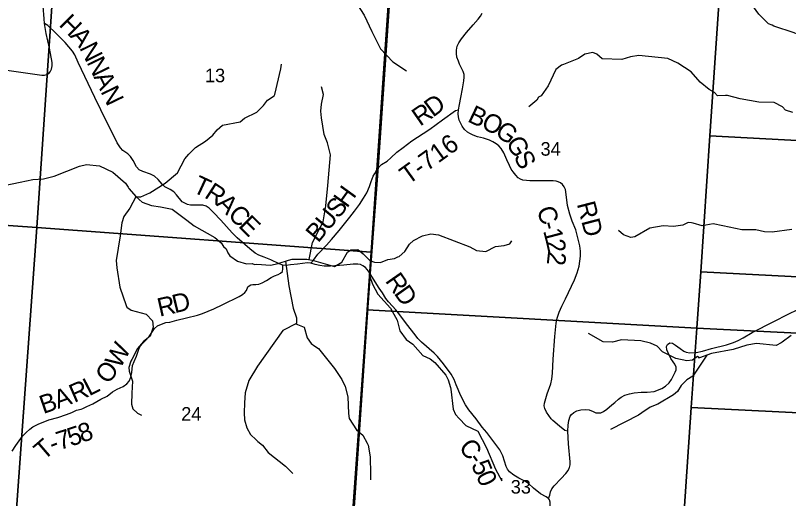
# Model space of a CAD drawing. Extents: x 1878108 to 2183446, y 146837 to 508383.
# Drawn here: x 2005354 to 2017962, y 259002 to 266876 of the extents above; entities that cross this region are included whole.
import ezdxf

# ---------------------------------------------------------------- set-up
doc = ezdxf.new("R2010")
doc.units = 0
for name, color, linetype in [('GM_X_County_Road', 7, 'Continuous'), ('GM_X_County_Road_Text', 7, 'Continuous'), ('GM_X_Minor_River', 7, 'Continuous'), ('GM_X_Section', 7, 'Continuous'), ('GM_X_Section_Text', 7, 'Continuous'), ('GM_X_State_Route', 7, 'Continuous'), ('GM_X_Township', 7, 'Continuous'), ('GM_X_Township_Road', 7, 'Continuous'), ('GM_X_Township_Road_Text', 7, 'Continuous')]:
    doc.layers.add(name, color=color, linetype=linetype)

msp = doc.modelspace()

# ---------------------------------------------------------------- linework, layer by layer
at = {"layer": 'GM_X_County_Road'}
for points in [[(2012579, 265340), (2012594, 265422), (2012616, 265541), (2012646, 265678), (2012665, 265810), (2012672, 265872), (2012670, 265916), (2012653, 265961), (2012597, 266082), (2012579, 266129), (2012554, 266198), (2012545, 266258), (2012545, 266308), (2012560, 266373), (2012583, 266432), (2012626, 266496), (2012710, 266598), (2012821, 266725), (2012900, 266813), (2012940, 266864), (2012968, 266913)], [(2011124, 262689), (2011092, 262735), (2011061, 262768), (2011022, 262796), (2010980, 262814), (2010938, 262822), (2010863, 262820), (2010709, 262803), (2010491, 262787), (2010388, 262788), (2010318, 262800), (2010240, 262817), (2010174, 262838), (2010118, 262843), (2009953, 262820), (2009841, 262811), (2009770, 262801), (2009717, 262808), (2009655, 262825), (2009520, 262890), (2009411, 262936), (2009322, 262971), (2009266, 263001), (2009177, 263072), (2008968, 263250), (2008888, 263332), (2008705, 263538), (2008582, 263664), (2008511, 263733), (2008462, 263769), (2008409, 263784), (2008286, 263781), (2008208, 263781), (2008162, 263793), (2008115, 263816), (2008074, 263840), (2007983, 263953), (2007935, 264003), (2007878, 264041), (2007791, 264084), (2007747, 264124), (2007684, 264200), (2007622, 264254), (2007554, 264288), (2007429, 264331), (2007372, 264357), (2007328, 264409), (2007275, 264512), (2007230, 264576), (2007186, 264618), (2007105, 264675), (2007065, 264720), (2007014, 264801), (2006974, 264883), (2006845, 265136), (2006649, 265538), (2006375, 266111), (2006320, 266236), (2006287, 266293), (2006164, 266436), (2006012, 266588), (2005883, 266710), (2005830, 266744)], [(2014361, 260097), (2014312, 260113), (2014226, 260181), (2014119, 260271), (2014089, 260302), (2014052, 260355), (2014015, 260411), (2013985, 260470), (2013975, 260512), (2013981, 260556), (2014027, 260706), (2014088, 260871), (2014099, 260945), (2014112, 261043), (2014126, 261273), (2014153, 261643), (2014173, 261860), (2014187, 261940), (2014220, 262038), (2014263, 262136), (2014324, 262257), (2014469, 262569), (2014513, 262680), (2014547, 262788), (2014561, 262873), (2014567, 262953), (2014568, 263034), (2014557, 263119), (2014523, 263273), (2014493, 263379), (2014432, 263520), (2014395, 263638), (2014359, 263776), (2014347, 263873), (2014324, 264038), (2014304, 264083), (2014278, 264119), (2014241, 264147), (2014204, 264164), (2014172, 264176), (2014125, 264181), (2013832, 264180), (2013741, 264181), (2013688, 264183), (2013631, 264193), (2013592, 264205), (2013553, 264231), (2013512, 264272), (2013472, 264325), (2013439, 264368), (2013411, 264429), (2013370, 264521), (2013320, 264635), (2013276, 264707), (2013240, 264750), (2013196, 264781), (2013138, 264818), (2013085, 264842), (2012987, 264874), (2012890, 264899), (2012818, 264922), (2012767, 264949), (2012725, 264973), (2012679, 265019), (2012637, 265073), (2012612, 265123), (2012592, 265168), (2012580, 265222), (2012576, 265273), (2012579, 265340)], [(2014047, 259004), (2014010, 259027), (2013917, 259077), (2013802, 259171), (2013721, 259246), (2013661, 259285), (2013563, 259335), (2013482, 259381), (2013414, 259435), (2013378, 259481), (2013355, 259524), (2013329, 259613), (2013302, 259700), (2013251, 259796), (2013174, 259906), (2013039, 260079), (2012968, 260167), (2012866, 260302), (2012748, 260447), (2012694, 260528), (2012618, 260678), (2012544, 260853), (2012508, 260943), (2012458, 261028), (2012335, 261195), (2012239, 261318), (2012182, 261373), (2011978, 261552), (2011919, 261610), (2011875, 261669), (2011732, 261850), (2011621, 261995), (2011558, 262079), (2011505, 262139), (2011436, 262210), (2011397, 262264), (2011338, 262352), (2011285, 262431), (2011141, 262663), (2011124, 262689)], [(2017220, 261623), (2017367, 261706), (2017724, 261885), (2017957, 262009), (2018111, 262085), (2018223, 262135), (2018285, 262179), (2018360, 262252), (2018411, 262300), (2018458, 262350), (2018500, 262486)], [(2014385, 259494), (2014390, 259506), (2014399, 259551), (2014402, 259602), (2014376, 259891), (2014361, 260097), (2014367, 260198), (2014378, 260272), (2014403, 260343), (2014421, 260369), (2014459, 260406), (2014510, 260431), (2014577, 260448), (2014652, 260453), (2014711, 260446), (2014777, 260420), (2014819, 260401), (2014860, 260396), (2014900, 260401), (2014944, 260420), (2014999, 260460), (2015082, 260531), (2015130, 260568), (2015187, 260622), (2015235, 260653), (2015291, 260684), (2015368, 260707), (2015444, 260724), (2015558, 260734), (2015655, 260737), (2015769, 260748), (2015894, 260796), (2015956, 260834), (2016013, 260889), (2016051, 260943), (2016112, 261059), (2016129, 261100), (2016132, 261142), (2016110, 261189), (2016079, 261231), (2016042, 261285), (2015999, 261374), (2015979, 261428), (2015973, 261477), (2015987, 261514), (2016028, 261537), (2016072, 261533), (2016119, 261504), (2016192, 261448), (2016253, 261402), (2016290, 261385), (2016351, 261376), (2016458, 261383), (2016561, 261402), (2016708, 261445), (2016952, 261509), (2017066, 261544), (2017143, 261579), (2017220, 261623)], [(2014047, 259004), (2014047, 259004), (2014071, 259057), (2014081, 259112), (2014103, 259162), (2014139, 259209), (2014252, 259327), (2014330, 259408), (2014369, 259458), (2014385, 259494)], [(2014033, 258508), (2014033, 258508), (2014041, 258532), (2014054, 258570), (2014067, 258631), (2014072, 258790), (2014072, 258943), (2014063, 258981), (2014047, 259004)]]:
    msp.add_lwpolyline(points, dxfattribs=at)
at = {"layer": 'GM_X_Minor_River'}
for points in [[(2010647, 267651), (2010811, 267276), (2010841, 267193), (2011043, 266883), (2011166, 266613), (2011310, 266330), (2011509, 266121), (2011734, 265975)], [(2019624, 264764), (2019373, 264845), (2019145, 264955), (2019046, 265036), (2018942, 265166), (2018860, 265238), (2018747, 265433), (2018635, 265625), (2018392, 265969), (2018360, 266052), (2018403, 266272), (2018388, 266318), (2018234, 266497), (2018203, 266527), (2018053, 266595), (2017723, 266702), (2017696, 266717), (2017637, 266741), (2017476, 266897), (2017319, 267114), (2017206, 267264), (2017108, 267460), (2016953, 267627), (2016952, 267629)], [(2018032, 265295), (2017911, 265333), (2017861, 265387), (2017727, 265455), (2017476, 265465), (2017171, 265517), (2016965, 265570), (2016933, 265571), (2016805, 265563), (2016754, 265618), (2016670, 265667), (2016522, 265790), (2016376, 265957), (2016158, 266099), (2015991, 266176), (2015519, 266221), (2015383, 266203), (2015244, 266158), (2014925, 266166), (2014836, 266243), (2014773, 266273), (2014642, 266243), (2014536, 266172), (2014294, 266074), (2014259, 266063), (2014169, 265996), (2014042, 265731), (2013929, 265566), (2013884, 265542), (2013857, 265494), (2013728, 265388)], [(2007319, 263919), (2007399, 263920), (2007543, 263986), (2007795, 264140), (2007996, 264308), (2008119, 264541), (2008181, 264617), (2008292, 264726), (2008453, 264827), (2008573, 264925), (2008646, 265009), (2008728, 265089), (2009019, 265144), (2009091, 265201), (2009289, 265297), (2009402, 265408), (2009465, 265494), (2009571, 265565), (2009584, 265589), (2009680, 266007), (2009694, 266084)], [(2010145, 262896), (2010198, 263177), (2010328, 263430), (2010370, 263511), (2010416, 263772), (2010446, 264104), (2010491, 264603), (2010443, 264797), (2010391, 264935), (2010344, 265208), (2010335, 265314), (2010346, 265428), (2010379, 265585), (2010347, 265711)], [(2004932, 264057), (2005433, 264161), (2005638, 264201), (2005810, 264214), (2005984, 264254), (2006401, 264418), (2006510, 264446), (2006726, 264426), (2006944, 264319), (2007149, 264144), (2007191, 264078), (2007205, 264054), (2007320, 263917), (2007423, 263830), (2007571, 263780), (2007722, 263758), (2007908, 263719), (2008148, 263539), (2008268, 263445), (2008605, 263255), (2008709, 263169), (2008745, 263107), (2008789, 263072), (2008817, 263004), (2008851, 262960), (2008975, 262870), (2009123, 262826), (2009216, 262833), (2009250, 262815), (2009292, 262821), (2009514, 262807), (2009641, 262832), (2009807, 262888), (2009867, 262904), (2010104, 262905), (2010218, 262879)], [(2007319, 263919), (2007221, 263733), (2007123, 263600), (2007090, 263495), (2007060, 263284), (2006994, 262879), (2007006, 262764), (2007059, 262449), (2007157, 262146), (2007168, 262121), (2007241, 262071), (2007484, 262005), (2007589, 261899), (2007600, 261795), (2007553, 261650), (2007441, 261563), (2007346, 261446), (2007250, 261268), (2007237, 261239), (2007205, 261140), (2007209, 261075), (2007264, 260917), (2007254, 260721), (2007246, 260537), (2007270, 260466), (2007346, 260395), (2007407, 260363)], [(2018016, 263389), (2017697, 263345), (2017572, 263351), (2017429, 263379), (2017200, 263383), (2016888, 263445), (2016732, 263480), (2016553, 263445), (2016405, 263488), (2016381, 263495), (2016327, 263501), (2016238, 263459), (2016088, 263434), (2015916, 263444), (2015698, 263406), (2015454, 263268), (2015388, 263258), (2015269, 263298), (2015190, 263373)], [(2010217, 262879), (2010559, 262783), (2010675, 262853), (2010772, 263016), (2010825, 263057), (2010939, 263059), (2011023, 262990), (2011135, 262879), (2011208, 262852), (2011306, 262847), (2011425, 262899), (2011537, 262916), (2011588, 262940), (2011614, 262949), (2011704, 263029), (2011782, 263147), (2011846, 263207), (2011990, 263284), (2012126, 263314), (2012255, 263298), (2012763, 263105), (2012871, 263046), (2013024, 263027), (2013184, 263108), (2013326, 263127), (2013419, 263152), (2013452, 263200)], [(2009760, 262872), (2009811, 262468), (2009882, 262105), (2009937, 261946), (2009937, 261854), (2009712, 261741), (2009303, 261157), (2009160, 260923), (2009098, 260726), (2009087, 260562), (2009082, 260396), (2009091, 260283), (2009129, 260152), (2009185, 260046), (2009282, 259958), (2009309, 259933), (2009385, 259871), (2009474, 259754), (2009756, 259528), (2009876, 259408)], [(2011149, 262870), (2011142, 262840), (2011131, 262620), (2011177, 262494), (2011264, 262335), (2011469, 262104), (2011579, 261910), (2011625, 261734), (2011727, 261595), (2011836, 261515), (2012000, 261331), (2012117, 261281), (2012196, 261219), (2012372, 261010), (2012411, 260937), (2012450, 260812), (2012457, 260783), (2012495, 260457), (2012528, 260370), (2012588, 260306), (2012700, 260194), (2012897, 260097), (2013034, 259826), (2013182, 259481), (2013286, 259289), (2013285, 259331)], [(2009926, 261849), (2010060, 261794), (2010113, 261622), (2010178, 261526), (2010237, 261484), (2010297, 261448), (2010555, 261121), (2010675, 260940), (2010730, 260828), (2010775, 260661), (2010786, 260388), (2010796, 260305), (2010918, 260119), (2011021, 260033), (2011091, 259905), (2011104, 259872), (2011138, 259679), (2011145, 259398), (2011147, 259309)], [(2016509, 261296), (2016478, 261316), (2016395, 261255), (2016301, 261246), (2016122, 261282), (2015908, 261395), (2015821, 261484), (2015711, 261535), (2015552, 261571), (2015237, 261587), (2015092, 261551), (2014941, 261556), (2014698, 261690)], [(2018006, 261657), (2017860, 261548), (2017840, 261538), (2017762, 261498), (2017441, 261527), (2017283, 261501), (2017060, 261430), (2016703, 261367), (2016509, 261296), (2016489, 261296)], [(2016630, 261340), (2016403, 260996), (2016301, 260939), (2016213, 260844), (2016152, 260745), (2016088, 260693), (2015828, 260541), (2015707, 260489), (2015571, 260401), (2015515, 260359), (2015061, 260125)]]:
    msp.add_lwpolyline(points, dxfattribs=at)
at = {"layer": 'GM_X_Section'}
for points in [[(2000692, 269284), (2006075, 268863), (2005704, 263417), (2000305, 263802)], [(2006075, 268863), (2011535, 268545), (2011461, 267433), (2011154, 263019), (2005704, 263417)], [(2011461, 267433), (2016829, 267140), (2016679, 264915), (2016530, 262696), (2016468, 261780), (2011090, 262076), (2011154, 263019)], [(2016829, 267140), (2022227, 266840), (2022062, 264624), (2016679, 264915)], [(2022062, 264624), (2021897, 262418), (2016530, 262696), (2016679, 264915)], [(2000305, 263802), (2005704, 263417), (2005300, 257851), (1999934, 258166)], [(2005704, 263417), (2011154, 263019), (2011090, 262076), (2010764, 257513), (2005300, 257851)], [(2016530, 262696), (2021897, 262418), (2021824, 261513), (2016468, 261780)], [(2011090, 262076), (2016468, 261780), (2016374, 260485), (2016099, 256382), (2010715, 256786), (2010764, 257513)], [(2016468, 261780), (2021824, 261513), (2021735, 260242), (2019234, 260342), (2016374, 260485)], [(2019234, 260342), (2018956, 256236), (2016099, 256382), (2016374, 260485)]]:
    msp.add_lwpolyline(points, close=True, dxfattribs=at)
at = {"layer": 'GM_X_State_Route'}
for points in [[(2005830, 266744), (2005821, 266820), (2005806, 267029), (2005790, 267170), (2005782, 267263), (2005783, 267272)], [(2004484, 266085), (2005365, 265963), (2005786, 265900), (2005830, 265903), (2005866, 265914), (2005897, 265931), (2005922, 265958), (2005943, 266002), (2005953, 266055), (2005953, 266111), (2005907, 266340), (2005855, 266580), (2005830, 266744)]]:
    msp.add_lwpolyline(points, dxfattribs=at)
at = {"layer": 'GM_X_Township'}
for points in [[(2004300, 278840), (2009628, 278502), (2010382, 278455), (2012135, 278344), (2012117, 278083), (2011913, 274387), (2011747, 271387), (2011269, 264406), (2011141, 262669), (2010609, 254968), (2010345, 251810), (2010321, 250716), (2010093, 247533), (2010103, 247448), (2010061, 246956), (2010065, 246858), (2010027, 246281), (2005876, 246607), (2004152, 246687)], [(2009980, 246018), (2010027, 246281), (2010065, 246858), (2010061, 246956), (2010103, 247448), (2010093, 247533), (2010321, 250716), (2010345, 251810), (2010609, 254968), (2011141, 262669), (2011269, 264406), (2011747, 271387)]]:
    msp.add_lwpolyline(points, dxfattribs=at)
at = {"layer": 'GM_X_Township_Road'}
for points in [[(2011279, 264398), (2011288, 264409), (2011324, 264446), (2011416, 264502), (2011477, 264556), (2011575, 264646), (2011679, 264725), (2011820, 264831), (2012004, 264950), (2012112, 265022), (2012318, 265175), (2012529, 265328), (2012579, 265340)], [(2010174, 262838), (2010215, 262889), (2010288, 262984), (2010426, 263134), (2010507, 263222), (2010631, 263369), (2010805, 263586), (2010881, 263685), (2010963, 263796), (2011032, 263898), (2011082, 263986), (2011126, 264085), (2011153, 264169), (2011186, 264254), (2011215, 264302), (2011248, 264359), (2011268, 264384), (2011279, 264398)], [(2005299, 259771), (2005359, 259866), (2005415, 259942), (2005471, 260020), (2005527, 260079), (2005586, 260132), (2005640, 260172), (2005726, 260212), (2005898, 260282), (2006043, 260320), (2006187, 260371), (2006271, 260405), (2006351, 260440), (2006427, 260458), (2006454, 260467), (2006520, 260504), (2006614, 260546), (2006746, 260619), (2006848, 260672), (2006935, 260738), (2007014, 260785), (2007112, 260830), (2007172, 260872), (2007208, 260915), (2007238, 260981), (2007252, 261055), (2007265, 261171), (2007288, 261236), (2007328, 261322), (2007348, 261386), (2007366, 261434), (2007396, 261493), (2007428, 261531), (2007474, 261575), (2007536, 261643), (2007576, 261709), (2007622, 261771), (2007671, 261818), (2007734, 261846), (2007804, 261869), (2007873, 261878), (2007988, 261907), (2008145, 261948), (2008322, 261988), (2008405, 262015), (2008587, 262094), (2008736, 262163), (2009003, 262294), (2009058, 262325), (2009096, 262358), (2009123, 262391), (2009146, 262451), (2009164, 262470), (2009191, 262484), (2009228, 262489), (2009277, 262489), (2009322, 262498), (2009377, 262519), (2009447, 262554), (2009524, 262606), (2009581, 262630), (2009636, 262655), (2009678, 262675), (2009709, 262703), (2009717, 262747), (2009717, 262808)]]:
    msp.add_lwpolyline(points, dxfattribs=at)

# ---------------------------------------------------------------- texts
at = {"layer": 'GM_X_County_Road_Text'}
for s, rotation, p in [('H', 315.228, (2006050, 266716)), ('A', 310.0586, (2006232, 266536)), ('N', 296.4836, (2006392, 266349)), ('N', 295.7211, (2006509, 266114)), ('A', 295.7187, (2006624, 265876)), ('N', 295.7171, (2006738, 265638)), ('B', 334.491, (2012711, 265154)), ('O', 333.9229, (2012933, 265048)), ('G', 323.6099, (2013157, 264940)), ('G', 298.751, (2013347, 264809)), ('S', 297.1229, (2013473, 264579)), ('T', 335.1189, (2008226, 264006)), ('R', 327.1132, (2008420, 263917)), ('A', 315.7058, (2008614, 263793)), ('C', 315.4181, (2008803, 263609)), ('C', 288.4944, (2013851, 263713)), ('RD', 284.513, (2014508, 263805)), ('E', 315.4167, (2008978, 263436)), ('1', 284.73, (2013958, 263366)), ('-', 284.4286, (2013927, 263486)), ('2', 282.9386, (2014004, 263191)), ('2', 263.6268, (2014043, 263039)), ('R', 304.8278, (2011375, 262550)), ('D', 305.4787, (2011518, 262345)), ('C', 308.0003, (2012571, 259833)), ('5', 292.231, (2012783, 259557)), ('-', 305.4115, (2012721, 259642)), ('0', 294.9359, (2012859, 259372))]:
    msp.add_text(s, height=300, rotation=rotation, dxfattribs=at).set_placement(p)
at = {"layer": 'GM_X_Section_Text'}
for s, p in [('13', (2008445, 265787)), ('34', (2013918, 264590)), ('24', (2008058, 260271)), ('33', (2013432, 259082))]:
    msp.add_text(s, height=221, rotation=0, dxfattribs=at).set_placement(p)
at = {"layer": 'GM_X_Township_Road_Text'}
for s, rotation, p in [('D', 36.4667, (2012162, 265207)), ('R', 34.8181, (2011953, 265061)), ('T-716', 35.757, (2011760, 264109)), ('H', 54.0711, (2010761, 263724)), ('S', 50.3928, (2010619, 263551)), ('U', 50.1964, (2010449, 263348)), ('B', 50.1969, (2010291, 263158)), ('R', 12.8207, (2007705, 261964)), ('D', 13.7052, (2007950, 262020)), ('W', 61.26, (2007062, 261105)), ('O', 50.5465, (2006860, 260851)), ('R', 23.5468, (2006312, 260558)), ('L', 27.1367, (2006556, 260665)), ('B', 19.1866, (2005808, 260377)), ('A', 20.0114, (2006045, 260460)), ('8', 19.727, (2006439, 259908)), ('7', 17.3405, (2006074, 259790)), ('5', 18.323, (2006256, 259847)), ('T', 40.7703, (2005817, 259614)), ('-', 21.4071, (2005964, 259747))]:
    msp.add_text(s, height=300, rotation=rotation, dxfattribs=at).set_placement(p)

doc.saveas('drawing.dxf')
